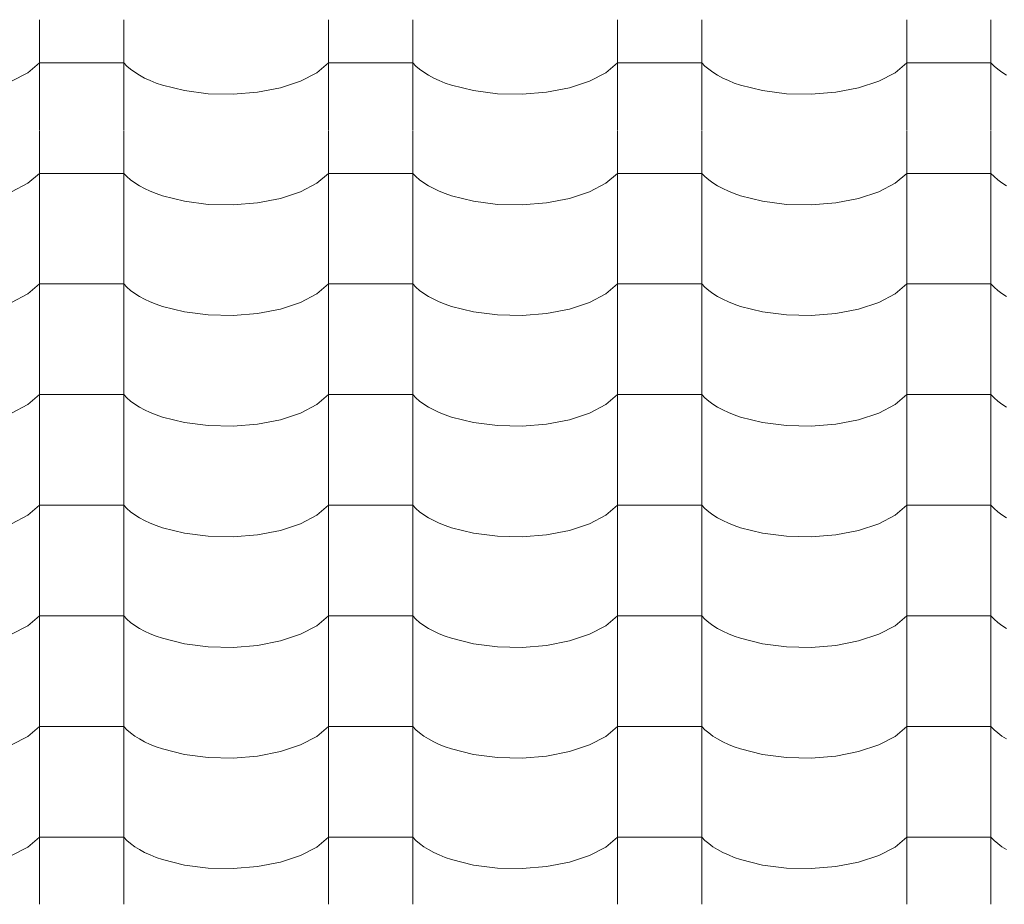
# Model space of a CAD drawing. Header units: millimetres. Extents: x -36478 to 31050, y -14815 to 11827.
# Tile 304 of 656: x -13773 to -13211, y 7967 to 8472. Entities that reach past the tile are written whole.
import ezdxf

# ---------------------------------------------------------------- set-up
doc = ezdxf.new("R2010")
doc.units = ezdxf.units.MM
doc.header["$MEASUREMENT"] = 0
doc.layers.add('Nové_Výplně - Povrchové', color=7, linetype='Continuous')

# ---------------------------------------------------------------- blocks, each defined once
blk = doc.blocks.new('*X13')
at = {"layer": 'Nové_Výplně - Povrchové', "color": 21, "linetype": 'Continuous', "lineweight": 20, "true_color": 0xffaaaa}
for p, q in [((-13761.72, 8471.93), (-13761.72, 8409.05)), ((-13713.69, 8471.93), (-13713.69, 8409.05)), ((-13596.72, 8471.93), (-13596.72, 8409.05)), ((-13548.69, 8471.93), (-13548.69, 8409.05)), ((-13431.72, 8471.93), (-13431.72, 8409.05)), ((-13383.69, 8471.93), (-13383.69, 8409.05)), ((-13266.72, 8471.93), (-13266.72, 8409.05)), ((-13218.69, 8471.93), (-13218.69, 8409.05)), ((-13768.39, 8441.71), (-13761.72, 8447.4)), ((-13737.71, 8447.4), (-13761.72, 8447.4)), ((-13713.69, 8447.4), (-13737.71, 8447.4)), ((-13713.69, 8447.4), (-13711.86, 8445.5)), ((-13711.86, 8445.5), (-13709.74, 8443.67)), ((-13709.74, 8443.67), (-13707.34, 8441.92)), ((-13603.39, 8441.71), (-13596.72, 8447.4)), ((-13572.71, 8447.4), (-13596.72, 8447.4)), ((-13548.69, 8447.4), (-13572.71, 8447.4)), ((-13548.69, 8447.4), (-13546.86, 8445.5)), ((-13546.86, 8445.5), (-13544.74, 8443.67)), ((-13544.74, 8443.67), (-13542.34, 8441.92)), ((-13438.39, 8441.71), (-13431.72, 8447.4)), ((-13407.71, 8447.4), (-13431.72, 8447.4)), ((-13383.69, 8447.4), (-13407.71, 8447.4)), ((-13383.69, 8447.4), (-13381.86, 8445.5)), ((-13381.86, 8445.5), (-13379.74, 8443.67)), ((-13379.74, 8443.67), (-13377.34, 8441.92)), ((-13273.39, 8441.71), (-13266.72, 8447.4)), ((-13242.71, 8447.4), (-13266.72, 8447.4)), ((-13218.69, 8447.4), (-13242.71, 8447.4)), ((-13218.69, 8447.4), (-13216.86, 8445.5)), ((-13216.86, 8445.5), (-13214.74, 8443.67)), ((-13214.74, 8443.67), (-13212.34, 8441.92)), ((-13777.7, 8436.84), (-13768.39, 8441.71)), ((-13707.34, 8441.92), (-13704.65, 8440.25)), ((-13704.65, 8440.25), (-13701.71, 8438.67)), ((-13701.71, 8438.67), (-13698.53, 8437.19)), ((-13698.53, 8437.19), (-13695.12, 8435.82)), ((-13624.18, 8433.05), (-13612.7, 8436.84)), ((-13612.7, 8436.84), (-13603.39, 8441.71)), ((-13542.34, 8441.92), (-13539.65, 8440.25)), ((-13539.65, 8440.25), (-13536.71, 8438.67)), ((-13536.71, 8438.67), (-13533.53, 8437.19)), ((-13533.53, 8437.19), (-13530.12, 8435.82)), ((-13459.18, 8433.05), (-13447.7, 8436.84)), ((-13447.7, 8436.84), (-13438.39, 8441.71)), ((-13377.34, 8441.92), (-13374.65, 8440.25)), ((-13374.65, 8440.25), (-13371.71, 8438.67)), ((-13371.71, 8438.67), (-13368.53, 8437.19)), ((-13368.53, 8437.19), (-13365.12, 8435.82)), ((-13294.18, 8433.05), (-13282.7, 8436.84)), ((-13282.7, 8436.84), (-13273.39, 8441.71)), ((-13212.34, 8441.92), (-13209.65, 8440.25)), ((-13695.12, 8435.82), (-13691.5, 8434.57)), ((-13691.5, 8434.57), (-13679.05, 8431.46)), ((-13679.05, 8431.46), (-13665.39, 8429.71)), ((-13637.24, 8430.52), (-13624.18, 8433.05)), ((-13530.12, 8435.82), (-13526.5, 8434.57)), ((-13526.5, 8434.57), (-13514.05, 8431.46)), ((-13514.05, 8431.46), (-13500.39, 8429.71)), ((-13472.24, 8430.52), (-13459.18, 8433.05)), ((-13365.12, 8435.82), (-13361.5, 8434.57)), ((-13361.5, 8434.57), (-13349.05, 8431.46)), ((-13349.05, 8431.46), (-13335.39, 8429.71)), ((-13307.24, 8430.52), (-13294.18, 8433.05)), ((-13665.39, 8429.71), (-13651.21, 8429.39)), ((-13651.21, 8429.39), (-13637.24, 8430.52)), ((-13500.39, 8429.71), (-13486.21, 8429.39)), ((-13486.21, 8429.39), (-13472.24, 8430.52)), ((-13335.39, 8429.71), (-13321.21, 8429.39)), ((-13321.21, 8429.39), (-13307.24, 8430.52)), ((-13761.72, 8408.82), (-13761.72, 8345.95)), ((-13713.69, 8408.82), (-13713.69, 8345.95)), ((-13596.72, 8408.82), (-13596.72, 8345.95)), ((-13548.69, 8408.82), (-13548.69, 8345.95)), ((-13431.72, 8408.82), (-13431.72, 8345.95)), ((-13383.69, 8408.82), (-13383.69, 8345.95)), ((-13266.72, 8408.82), (-13266.72, 8345.95)), ((-13218.69, 8408.82), (-13218.69, 8345.95)), ((-13768.39, 8378.6), (-13761.72, 8384.29)), ((-13737.71, 8384.29), (-13761.72, 8384.29)), ((-13713.69, 8384.29), (-13737.71, 8384.29)), ((-13713.69, 8384.29), (-13711.86, 8382.4)), ((-13711.86, 8382.4), (-13709.74, 8380.57)), ((-13709.74, 8380.57), (-13707.34, 8378.81)), ((-13603.39, 8378.6), (-13596.72, 8384.29)), ((-13572.71, 8384.29), (-13596.72, 8384.29)), ((-13548.69, 8384.29), (-13572.71, 8384.29)), ((-13548.69, 8384.29), (-13546.86, 8382.4)), ((-13546.86, 8382.4), (-13544.74, 8380.57)), ((-13544.74, 8380.57), (-13542.34, 8378.81)), ((-13438.39, 8378.6), (-13431.72, 8384.29)), ((-13407.71, 8384.29), (-13431.72, 8384.29)), ((-13383.69, 8384.29), (-13407.71, 8384.29)), ((-13383.69, 8384.29), (-13381.86, 8382.4)), ((-13381.86, 8382.4), (-13379.74, 8380.57)), ((-13379.74, 8380.57), (-13377.34, 8378.81)), ((-13273.39, 8378.6), (-13266.72, 8384.29)), ((-13242.71, 8384.29), (-13266.72, 8384.29)), ((-13218.69, 8384.29), (-13242.71, 8384.29)), ((-13218.69, 8384.29), (-13216.86, 8382.4)), ((-13216.86, 8382.4), (-13214.74, 8380.57)), ((-13214.74, 8380.57), (-13212.34, 8378.81)), ((-13777.7, 8373.74), (-13768.39, 8378.6)), ((-13707.34, 8378.81), (-13704.65, 8377.14)), ((-13704.65, 8377.14), (-13701.71, 8375.56)), ((-13701.71, 8375.56), (-13698.53, 8374.08)), ((-13612.7, 8373.74), (-13603.39, 8378.6)), ((-13542.34, 8378.81), (-13539.65, 8377.14)), ((-13539.65, 8377.14), (-13536.71, 8375.56)), ((-13536.71, 8375.56), (-13533.53, 8374.08)), ((-13447.7, 8373.74), (-13438.39, 8378.6)), ((-13377.34, 8378.81), (-13374.65, 8377.14)), ((-13374.65, 8377.14), (-13371.71, 8375.56)), ((-13371.71, 8375.56), (-13368.53, 8374.08)), ((-13282.7, 8373.74), (-13273.39, 8378.6)), ((-13212.34, 8378.81), (-13209.65, 8377.14)), ((-13698.53, 8374.08), (-13695.12, 8372.71)), ((-13695.12, 8372.71), (-13691.5, 8371.46)), ((-13691.5, 8371.46), (-13679.05, 8368.36)), ((-13637.24, 8367.42), (-13624.18, 8369.94)), ((-13624.18, 8369.94), (-13612.7, 8373.74)), ((-13533.53, 8374.08), (-13530.12, 8372.71)), ((-13530.12, 8372.71), (-13526.5, 8371.46)), ((-13526.5, 8371.46), (-13514.05, 8368.36)), ((-13472.24, 8367.42), (-13459.18, 8369.94)), ((-13459.18, 8369.94), (-13447.7, 8373.74)), ((-13368.53, 8374.08), (-13365.12, 8372.71)), ((-13365.12, 8372.71), (-13361.5, 8371.46)), ((-13361.5, 8371.46), (-13349.05, 8368.36)), ((-13307.24, 8367.42), (-13294.18, 8369.94)), ((-13294.18, 8369.94), (-13282.7, 8373.74)), ((-13679.05, 8368.36), (-13665.39, 8366.6)), ((-13665.39, 8366.6), (-13651.21, 8366.28)), ((-13651.21, 8366.28), (-13637.24, 8367.42)), ((-13514.05, 8368.36), (-13500.39, 8366.6)), ((-13500.39, 8366.6), (-13486.21, 8366.28)), ((-13486.21, 8366.28), (-13472.24, 8367.42)), ((-13349.05, 8368.36), (-13335.39, 8366.6)), ((-13335.39, 8366.6), (-13321.21, 8366.28)), ((-13321.21, 8366.28), (-13307.24, 8367.42)), ((-13761.72, 8345.72), (-13761.72, 8282.84)), ((-13713.69, 8345.72), (-13713.69, 8282.84)), ((-13596.72, 8345.72), (-13596.72, 8282.84)), ((-13548.69, 8345.72), (-13548.69, 8282.84)), ((-13431.72, 8345.72), (-13431.72, 8282.84)), ((-13383.69, 8345.72), (-13383.69, 8282.84)), ((-13266.72, 8345.72), (-13266.72, 8282.84)), ((-13218.69, 8345.72), (-13218.69, 8282.84)), ((-13768.39, 8315.5), (-13761.72, 8321.19)), ((-13737.71, 8321.19), (-13761.72, 8321.19)), ((-13713.69, 8321.19), (-13737.71, 8321.19)), ((-13713.69, 8321.19), (-13711.86, 8319.29)), ((-13711.86, 8319.29), (-13709.74, 8317.46)), ((-13603.39, 8315.5), (-13596.72, 8321.19)), ((-13572.71, 8321.19), (-13596.72, 8321.19)), ((-13548.69, 8321.19), (-13572.71, 8321.19)), ((-13548.69, 8321.19), (-13546.86, 8319.29)), ((-13546.86, 8319.29), (-13544.74, 8317.46)), ((-13438.39, 8315.5), (-13431.72, 8321.19)), ((-13407.71, 8321.19), (-13431.72, 8321.19)), ((-13383.69, 8321.19), (-13407.71, 8321.19)), ((-13383.69, 8321.19), (-13381.86, 8319.29)), ((-13381.86, 8319.29), (-13379.74, 8317.46)), ((-13273.39, 8315.5), (-13266.72, 8321.19)), ((-13242.71, 8321.19), (-13266.72, 8321.19)), ((-13218.69, 8321.19), (-13242.71, 8321.19)), ((-13218.69, 8321.19), (-13216.86, 8319.29)), ((-13216.86, 8319.29), (-13214.74, 8317.46)), ((-13777.7, 8310.63), (-13768.39, 8315.5)), ((-13709.74, 8317.46), (-13707.34, 8315.71)), ((-13707.34, 8315.71), (-13704.65, 8314.04)), ((-13704.65, 8314.04), (-13701.71, 8312.46)), ((-13612.7, 8310.63), (-13603.39, 8315.5)), ((-13544.74, 8317.46), (-13542.34, 8315.71)), ((-13542.34, 8315.71), (-13539.65, 8314.04)), ((-13539.65, 8314.04), (-13536.71, 8312.46)), ((-13447.7, 8310.63), (-13438.39, 8315.5)), ((-13379.74, 8317.46), (-13377.34, 8315.71)), ((-13377.34, 8315.71), (-13374.65, 8314.04)), ((-13374.65, 8314.04), (-13371.71, 8312.46)), ((-13282.7, 8310.63), (-13273.39, 8315.5)), ((-13214.74, 8317.46), (-13212.34, 8315.71)), ((-13212.34, 8315.71), (-13209.65, 8314.04)), ((-13701.71, 8312.46), (-13698.53, 8310.98)), ((-13698.53, 8310.98), (-13695.12, 8309.61)), ((-13695.12, 8309.61), (-13691.5, 8308.36)), ((-13691.5, 8308.36), (-13679.05, 8305.25)), ((-13624.18, 8306.84), (-13612.7, 8310.63)), ((-13536.71, 8312.46), (-13533.53, 8310.98)), ((-13533.53, 8310.98), (-13530.12, 8309.61)), ((-13530.12, 8309.61), (-13526.5, 8308.36)), ((-13526.5, 8308.36), (-13514.05, 8305.25)), ((-13459.18, 8306.84), (-13447.7, 8310.63)), ((-13371.71, 8312.46), (-13368.53, 8310.98)), ((-13368.53, 8310.98), (-13365.12, 8309.61)), ((-13365.12, 8309.61), (-13361.5, 8308.36)), ((-13361.5, 8308.36), (-13349.05, 8305.25)), ((-13294.18, 8306.84), (-13282.7, 8310.63)), ((-13679.05, 8305.25), (-13665.39, 8303.5)), ((-13665.39, 8303.5), (-13651.21, 8303.18)), ((-13651.21, 8303.18), (-13637.24, 8304.31)), ((-13637.24, 8304.31), (-13624.18, 8306.84)), ((-13514.05, 8305.25), (-13500.39, 8303.5)), ((-13500.39, 8303.5), (-13486.21, 8303.18)), ((-13486.21, 8303.18), (-13472.24, 8304.31)), ((-13472.24, 8304.31), (-13459.18, 8306.84)), ((-13349.05, 8305.25), (-13335.39, 8303.5)), ((-13335.39, 8303.5), (-13321.21, 8303.18)), ((-13321.21, 8303.18), (-13307.24, 8304.31)), ((-13307.24, 8304.31), (-13294.18, 8306.84)), ((-13761.72, 8282.61), (-13761.72, 8219.74)), ((-13713.69, 8282.61), (-13713.69, 8219.74)), ((-13596.72, 8282.61), (-13596.72, 8219.74)), ((-13548.69, 8282.61), (-13548.69, 8219.74)), ((-13431.72, 8282.61), (-13431.72, 8219.74)), ((-13383.69, 8282.61), (-13383.69, 8219.74)), ((-13266.72, 8282.61), (-13266.72, 8219.74)), ((-13218.69, 8282.61), (-13218.69, 8219.74)), ((-13768.39, 8252.39), (-13761.72, 8258.08)), ((-13737.71, 8258.08), (-13761.72, 8258.08)), ((-13713.69, 8258.08), (-13737.71, 8258.08)), ((-13713.69, 8258.08), (-13711.86, 8256.19)), ((-13603.39, 8252.39), (-13596.72, 8258.08)), ((-13572.71, 8258.08), (-13596.72, 8258.08)), ((-13548.69, 8258.08), (-13572.71, 8258.08)), ((-13548.69, 8258.08), (-13546.86, 8256.19)), ((-13438.39, 8252.39), (-13431.72, 8258.08)), ((-13407.71, 8258.08), (-13431.72, 8258.08)), ((-13383.69, 8258.08), (-13407.71, 8258.08)), ((-13383.69, 8258.08), (-13381.86, 8256.19)), ((-13273.39, 8252.39), (-13266.72, 8258.08)), ((-13242.71, 8258.08), (-13266.72, 8258.08)), ((-13218.69, 8258.08), (-13242.71, 8258.08)), ((-13218.69, 8258.08), (-13216.86, 8256.19)), ((-13777.7, 8247.53), (-13768.39, 8252.39)), ((-13711.86, 8256.19), (-13709.74, 8254.36)), ((-13709.74, 8254.36), (-13707.34, 8252.6)), ((-13707.34, 8252.6), (-13704.65, 8250.93)), ((-13704.65, 8250.93), (-13701.71, 8249.35)), ((-13612.7, 8247.53), (-13603.39, 8252.39)), ((-13546.86, 8256.19), (-13544.74, 8254.36)), ((-13544.74, 8254.36), (-13542.34, 8252.6)), ((-13542.34, 8252.6), (-13539.65, 8250.93)), ((-13539.65, 8250.93), (-13536.71, 8249.35)), ((-13447.7, 8247.53), (-13438.39, 8252.39)), ((-13381.86, 8256.19), (-13379.74, 8254.36)), ((-13379.74, 8254.36), (-13377.34, 8252.6)), ((-13377.34, 8252.6), (-13374.65, 8250.93)), ((-13374.65, 8250.93), (-13371.71, 8249.35)), ((-13282.7, 8247.53), (-13273.39, 8252.39)), ((-13216.86, 8256.19), (-13214.74, 8254.36)), ((-13214.74, 8254.36), (-13212.34, 8252.6)), ((-13212.34, 8252.6), (-13209.65, 8250.93)), ((-13701.71, 8249.35), (-13698.53, 8247.88)), ((-13698.53, 8247.88), (-13695.12, 8246.51)), ((-13695.12, 8246.51), (-13691.5, 8245.25)), ((-13624.18, 8243.73), (-13612.7, 8247.53)), ((-13536.71, 8249.35), (-13533.53, 8247.88)), ((-13533.53, 8247.88), (-13530.12, 8246.51)), ((-13530.12, 8246.51), (-13526.5, 8245.25)), ((-13459.18, 8243.73), (-13447.7, 8247.53)), ((-13371.71, 8249.35), (-13368.53, 8247.88)), ((-13368.53, 8247.88), (-13365.12, 8246.51)), ((-13365.12, 8246.51), (-13361.5, 8245.25)), ((-13294.18, 8243.73), (-13282.7, 8247.53)), ((-13691.5, 8245.25), (-13679.05, 8242.15)), ((-13679.05, 8242.15), (-13665.39, 8240.39)), ((-13665.39, 8240.39), (-13651.21, 8240.07)), ((-13651.21, 8240.07), (-13637.24, 8241.21)), ((-13637.24, 8241.21), (-13624.18, 8243.73)), ((-13526.5, 8245.25), (-13514.05, 8242.15)), ((-13514.05, 8242.15), (-13500.39, 8240.39)), ((-13500.39, 8240.39), (-13486.21, 8240.07)), ((-13486.21, 8240.07), (-13472.24, 8241.21)), ((-13472.24, 8241.21), (-13459.18, 8243.73)), ((-13361.5, 8245.25), (-13349.05, 8242.15)), ((-13349.05, 8242.15), (-13335.39, 8240.39)), ((-13335.39, 8240.39), (-13321.21, 8240.07)), ((-13321.21, 8240.07), (-13307.24, 8241.21)), ((-13307.24, 8241.21), (-13294.18, 8243.73)), ((-13761.72, 8219.51), (-13761.72, 8156.63)), ((-13713.69, 8219.51), (-13713.69, 8156.63)), ((-13596.72, 8219.51), (-13596.72, 8156.63)), ((-13548.69, 8219.51), (-13548.69, 8156.63)), ((-13431.72, 8219.51), (-13431.72, 8156.63)), ((-13383.69, 8219.51), (-13383.69, 8156.63)), ((-13266.72, 8219.51), (-13266.72, 8156.63)), ((-13218.69, 8219.51), (-13218.69, 8156.63)), ((-13768.39, 8189.29), (-13761.72, 8194.98)), ((-13737.71, 8194.98), (-13761.72, 8194.98)), ((-13713.69, 8194.98), (-13737.71, 8194.98)), ((-13713.69, 8194.98), (-13711.86, 8193.08)), ((-13603.39, 8189.29), (-13596.72, 8194.98)), ((-13572.71, 8194.98), (-13596.72, 8194.98)), ((-13548.69, 8194.98), (-13572.71, 8194.98)), ((-13548.69, 8194.98), (-13546.86, 8193.08)), ((-13438.39, 8189.29), (-13431.72, 8194.98)), ((-13407.71, 8194.98), (-13431.72, 8194.98)), ((-13383.69, 8194.98), (-13407.71, 8194.98)), ((-13383.69, 8194.98), (-13381.86, 8193.08)), ((-13273.39, 8189.29), (-13266.72, 8194.98)), ((-13242.71, 8194.98), (-13266.72, 8194.98)), ((-13218.69, 8194.98), (-13242.71, 8194.98)), ((-13218.69, 8194.98), (-13216.86, 8193.08)), ((-13777.7, 8184.42), (-13768.39, 8189.29)), ((-13711.86, 8193.08), (-13709.74, 8191.25)), ((-13709.74, 8191.25), (-13707.34, 8189.5)), ((-13707.34, 8189.5), (-13704.65, 8187.83)), ((-13612.7, 8184.42), (-13603.39, 8189.29)), ((-13546.86, 8193.08), (-13544.74, 8191.25)), ((-13544.74, 8191.25), (-13542.34, 8189.5)), ((-13542.34, 8189.5), (-13539.65, 8187.83)), ((-13447.7, 8184.42), (-13438.39, 8189.29)), ((-13381.86, 8193.08), (-13379.74, 8191.25)), ((-13379.74, 8191.25), (-13377.34, 8189.5)), ((-13377.34, 8189.5), (-13374.65, 8187.83)), ((-13282.7, 8184.42), (-13273.39, 8189.29)), ((-13216.86, 8193.08), (-13214.74, 8191.25)), ((-13214.74, 8191.25), (-13212.34, 8189.5)), ((-13212.34, 8189.5), (-13209.65, 8187.83)), ((-13704.65, 8187.83), (-13701.71, 8186.25)), ((-13701.71, 8186.25), (-13698.53, 8184.77)), ((-13698.53, 8184.77), (-13695.12, 8183.4)), ((-13624.18, 8180.63), (-13612.7, 8184.42)), ((-13539.65, 8187.83), (-13536.71, 8186.25)), ((-13536.71, 8186.25), (-13533.53, 8184.77)), ((-13533.53, 8184.77), (-13530.12, 8183.4)), ((-13459.18, 8180.63), (-13447.7, 8184.42)), ((-13374.65, 8187.83), (-13371.71, 8186.25)), ((-13371.71, 8186.25), (-13368.53, 8184.77)), ((-13368.53, 8184.77), (-13365.12, 8183.4)), ((-13294.18, 8180.63), (-13282.7, 8184.42)), ((-13695.12, 8183.4), (-13691.5, 8182.15)), ((-13691.5, 8182.15), (-13679.05, 8179.04)), ((-13679.05, 8179.04), (-13665.39, 8177.29)), ((-13651.21, 8176.97), (-13637.24, 8178.1)), ((-13637.24, 8178.1), (-13624.18, 8180.63)), ((-13530.12, 8183.4), (-13526.5, 8182.15)), ((-13526.5, 8182.15), (-13514.05, 8179.04)), ((-13514.05, 8179.04), (-13500.39, 8177.29)), ((-13486.21, 8176.97), (-13472.24, 8178.1)), ((-13472.24, 8178.1), (-13459.18, 8180.63)), ((-13365.12, 8183.4), (-13361.5, 8182.15)), ((-13361.5, 8182.15), (-13349.05, 8179.04)), ((-13349.05, 8179.04), (-13335.39, 8177.29)), ((-13321.21, 8176.97), (-13307.24, 8178.1)), ((-13307.24, 8178.1), (-13294.18, 8180.63)), ((-13665.39, 8177.29), (-13651.21, 8176.97)), ((-13500.39, 8177.29), (-13486.21, 8176.97)), ((-13335.39, 8177.29), (-13321.21, 8176.97)), ((-13761.72, 8156.41), (-13761.72, 8093.53)), ((-13713.69, 8156.41), (-13713.69, 8093.53)), ((-13596.72, 8156.41), (-13596.72, 8093.53)), ((-13548.69, 8156.41), (-13548.69, 8093.53)), ((-13431.72, 8156.41), (-13431.72, 8093.53)), ((-13383.69, 8156.41), (-13383.69, 8093.53)), ((-13266.72, 8156.41), (-13266.72, 8093.53)), ((-13218.69, 8156.41), (-13218.69, 8093.53)), ((-13768.39, 8126.18), (-13761.72, 8131.87)), ((-13737.71, 8131.87), (-13761.72, 8131.87)), ((-13713.69, 8131.87), (-13737.71, 8131.87)), ((-13713.69, 8131.87), (-13711.86, 8129.98)), ((-13711.86, 8129.98), (-13709.74, 8128.15)), ((-13709.74, 8128.15), (-13707.34, 8126.39)), ((-13603.39, 8126.18), (-13596.72, 8131.87)), ((-13572.71, 8131.87), (-13596.72, 8131.87)), ((-13548.69, 8131.87), (-13572.71, 8131.87)), ((-13548.69, 8131.87), (-13546.86, 8129.98)), ((-13546.86, 8129.98), (-13544.74, 8128.15)), ((-13544.74, 8128.15), (-13542.34, 8126.39)), ((-13438.39, 8126.18), (-13431.72, 8131.87)), ((-13407.71, 8131.87), (-13431.72, 8131.87)), ((-13383.69, 8131.87), (-13407.71, 8131.87)), ((-13383.69, 8131.87), (-13381.86, 8129.98)), ((-13381.86, 8129.98), (-13379.74, 8128.15)), ((-13379.74, 8128.15), (-13377.34, 8126.39)), ((-13273.39, 8126.18), (-13266.72, 8131.87)), ((-13242.71, 8131.87), (-13266.72, 8131.87)), ((-13218.69, 8131.87), (-13242.71, 8131.87)), ((-13218.69, 8131.87), (-13216.86, 8129.98)), ((-13216.86, 8129.98), (-13214.74, 8128.15)), ((-13214.74, 8128.15), (-13212.34, 8126.39)), ((-13777.7, 8121.32), (-13768.39, 8126.18)), ((-13707.34, 8126.39), (-13704.65, 8124.72)), ((-13704.65, 8124.72), (-13701.71, 8123.14)), ((-13701.71, 8123.14), (-13698.53, 8121.67)), ((-13698.53, 8121.67), (-13695.12, 8120.3)), ((-13612.7, 8121.32), (-13603.39, 8126.18)), ((-13542.34, 8126.39), (-13539.65, 8124.72)), ((-13539.65, 8124.72), (-13536.71, 8123.14)), ((-13536.71, 8123.14), (-13533.53, 8121.67)), ((-13533.53, 8121.67), (-13530.12, 8120.3)), ((-13447.7, 8121.32), (-13438.39, 8126.18)), ((-13377.34, 8126.39), (-13374.65, 8124.72)), ((-13374.65, 8124.72), (-13371.71, 8123.14)), ((-13371.71, 8123.14), (-13368.53, 8121.67)), ((-13368.53, 8121.67), (-13365.12, 8120.3)), ((-13282.7, 8121.32), (-13273.39, 8126.18)), ((-13212.34, 8126.39), (-13209.65, 8124.72)), ((-13695.12, 8120.3), (-13691.5, 8119.04)), ((-13691.5, 8119.04), (-13679.05, 8115.94)), ((-13637.24, 8115), (-13624.18, 8117.53)), ((-13624.18, 8117.53), (-13612.7, 8121.32)), ((-13530.12, 8120.3), (-13526.5, 8119.04)), ((-13526.5, 8119.04), (-13514.05, 8115.94)), ((-13472.24, 8115), (-13459.18, 8117.53)), ((-13459.18, 8117.53), (-13447.7, 8121.32)), ((-13365.12, 8120.3), (-13361.5, 8119.04)), ((-13361.5, 8119.04), (-13349.05, 8115.94)), ((-13307.24, 8115), (-13294.18, 8117.53)), ((-13294.18, 8117.53), (-13282.7, 8121.32)), ((-13679.05, 8115.94), (-13665.39, 8114.18)), ((-13665.39, 8114.18), (-13651.21, 8113.86)), ((-13651.21, 8113.86), (-13637.24, 8115)), ((-13514.05, 8115.94), (-13500.39, 8114.18)), ((-13500.39, 8114.18), (-13486.21, 8113.86)), ((-13486.21, 8113.86), (-13472.24, 8115)), ((-13349.05, 8115.94), (-13335.39, 8114.18)), ((-13335.39, 8114.18), (-13321.21, 8113.86)), ((-13321.21, 8113.86), (-13307.24, 8115)), ((-13761.72, 8093.3), (-13761.72, 8030.42)), ((-13713.69, 8093.3), (-13713.69, 8030.42)), ((-13596.72, 8093.3), (-13596.72, 8030.42)), ((-13548.69, 8093.3), (-13548.69, 8030.42)), ((-13431.72, 8093.3), (-13431.72, 8030.42)), ((-13383.69, 8093.3), (-13383.69, 8030.42)), ((-13266.72, 8093.3), (-13266.72, 8030.42)), ((-13218.69, 8093.3), (-13218.69, 8030.42)), ((-13768.39, 8063.08), (-13761.72, 8068.77)), ((-13737.71, 8068.77), (-13761.72, 8068.77)), ((-13713.69, 8068.77), (-13737.71, 8068.77)), ((-13713.69, 8068.77), (-13711.86, 8066.87)), ((-13711.86, 8066.87), (-13709.74, 8065.04)), ((-13603.39, 8063.08), (-13596.72, 8068.77)), ((-13572.71, 8068.77), (-13596.72, 8068.77)), ((-13548.69, 8068.77), (-13572.71, 8068.77)), ((-13548.69, 8068.77), (-13546.86, 8066.87)), ((-13546.86, 8066.87), (-13544.74, 8065.04)), ((-13438.39, 8063.08), (-13431.72, 8068.77)), ((-13407.71, 8068.77), (-13431.72, 8068.77)), ((-13383.69, 8068.77), (-13407.71, 8068.77)), ((-13383.69, 8068.77), (-13381.86, 8066.87)), ((-13381.86, 8066.87), (-13379.74, 8065.04)), ((-13273.39, 8063.08), (-13266.72, 8068.77)), ((-13242.71, 8068.77), (-13266.72, 8068.77)), ((-13218.69, 8068.77), (-13242.71, 8068.77)), ((-13218.69, 8068.77), (-13216.86, 8066.87)), ((-13216.86, 8066.87), (-13214.74, 8065.04)), ((-13777.7, 8058.21), (-13768.39, 8063.08)), ((-13709.74, 8065.04), (-13707.34, 8063.29)), ((-13707.34, 8063.29), (-13704.65, 8061.62)), ((-13704.65, 8061.62), (-13701.71, 8060.04)), ((-13701.71, 8060.04), (-13698.53, 8058.56)), ((-13612.7, 8058.21), (-13603.39, 8063.08)), ((-13544.74, 8065.04), (-13542.34, 8063.29)), ((-13542.34, 8063.29), (-13539.65, 8061.62)), ((-13539.65, 8061.62), (-13536.71, 8060.04)), ((-13536.71, 8060.04), (-13533.53, 8058.56)), ((-13447.7, 8058.21), (-13438.39, 8063.08)), ((-13379.74, 8065.04), (-13377.34, 8063.29)), ((-13377.34, 8063.29), (-13374.65, 8061.62)), ((-13374.65, 8061.62), (-13371.71, 8060.04)), ((-13371.71, 8060.04), (-13368.53, 8058.56)), ((-13282.7, 8058.21), (-13273.39, 8063.08)), ((-13214.74, 8065.04), (-13212.34, 8063.29)), ((-13212.34, 8063.29), (-13209.65, 8061.62)), ((-13698.53, 8058.56), (-13695.12, 8057.19)), ((-13695.12, 8057.19), (-13691.5, 8055.94)), ((-13691.5, 8055.94), (-13679.05, 8052.84)), ((-13637.24, 8051.89), (-13624.18, 8054.42)), ((-13624.18, 8054.42), (-13612.7, 8058.21)), ((-13533.53, 8058.56), (-13530.12, 8057.19)), ((-13530.12, 8057.19), (-13526.5, 8055.94)), ((-13526.5, 8055.94), (-13514.05, 8052.84)), ((-13472.24, 8051.89), (-13459.18, 8054.42)), ((-13459.18, 8054.42), (-13447.7, 8058.21)), ((-13368.53, 8058.56), (-13365.12, 8057.19)), ((-13365.12, 8057.19), (-13361.5, 8055.94)), ((-13361.5, 8055.94), (-13349.05, 8052.84)), ((-13307.24, 8051.89), (-13294.18, 8054.42)), ((-13294.18, 8054.42), (-13282.7, 8058.21)), ((-13679.05, 8052.84), (-13665.39, 8051.08)), ((-13665.39, 8051.08), (-13651.21, 8050.76)), ((-13651.21, 8050.76), (-13637.24, 8051.89)), ((-13514.05, 8052.84), (-13500.39, 8051.08)), ((-13500.39, 8051.08), (-13486.21, 8050.76)), ((-13486.21, 8050.76), (-13472.24, 8051.89)), ((-13349.05, 8052.84), (-13335.39, 8051.08)), ((-13335.39, 8051.08), (-13321.21, 8050.76)), ((-13321.21, 8050.76), (-13307.24, 8051.89)), ((-13761.72, 8030.2), (-13761.72, 7967.32)), ((-13713.69, 8030.2), (-13713.69, 7967.32)), ((-13596.72, 8030.2), (-13596.72, 7967.32)), ((-13548.69, 8030.2), (-13548.69, 7967.32)), ((-13431.72, 8030.2), (-13431.72, 7967.32)), ((-13383.69, 8030.2), (-13383.69, 7967.32)), ((-13266.72, 8030.2), (-13266.72, 7967.32)), ((-13218.69, 8030.2), (-13218.69, 7967.32)), ((-13768.39, 7999.97), (-13761.72, 8005.66)), ((-13737.71, 8005.66), (-13761.72, 8005.66)), ((-13713.69, 8005.66), (-13737.71, 8005.66)), ((-13713.69, 8005.66), (-13711.86, 8003.77)), ((-13711.86, 8003.77), (-13709.74, 8001.94)), ((-13603.39, 7999.97), (-13596.72, 8005.66)), ((-13572.71, 8005.66), (-13596.72, 8005.66)), ((-13548.69, 8005.66), (-13572.71, 8005.66)), ((-13548.69, 8005.66), (-13546.86, 8003.77)), ((-13546.86, 8003.77), (-13544.74, 8001.94)), ((-13438.39, 7999.97), (-13431.72, 8005.66)), ((-13407.71, 8005.66), (-13431.72, 8005.66)), ((-13383.69, 8005.66), (-13407.71, 8005.66)), ((-13383.69, 8005.66), (-13381.86, 8003.77)), ((-13381.86, 8003.77), (-13379.74, 8001.94)), ((-13273.39, 7999.97), (-13266.72, 8005.66)), ((-13242.71, 8005.66), (-13266.72, 8005.66)), ((-13218.69, 8005.66), (-13242.71, 8005.66)), ((-13218.69, 8005.66), (-13216.86, 8003.77)), ((-13216.86, 8003.77), (-13214.74, 8001.94)), ((-13777.7, 7995.11), (-13768.39, 7999.97)), ((-13709.74, 8001.94), (-13707.34, 8000.18)), ((-13707.34, 8000.18), (-13704.65, 7998.51)), ((-13704.65, 7998.51), (-13701.71, 7996.93)), ((-13612.7, 7995.11), (-13603.39, 7999.97)), ((-13544.74, 8001.94), (-13542.34, 8000.18)), ((-13542.34, 8000.18), (-13539.65, 7998.51)), ((-13539.65, 7998.51), (-13536.71, 7996.93)), ((-13447.7, 7995.11), (-13438.39, 7999.97)), ((-13379.74, 8001.94), (-13377.34, 8000.18)), ((-13377.34, 8000.18), (-13374.65, 7998.51)), ((-13374.65, 7998.51), (-13371.71, 7996.93)), ((-13282.7, 7995.11), (-13273.39, 7999.97)), ((-13214.74, 8001.94), (-13212.34, 8000.18)), ((-13212.34, 8000.18), (-13209.65, 7998.51)), ((-13701.71, 7996.93), (-13698.53, 7995.46)), ((-13698.53, 7995.46), (-13695.12, 7994.09)), ((-13695.12, 7994.09), (-13691.5, 7992.83)), ((-13691.5, 7992.83), (-13679.05, 7989.73)), ((-13624.18, 7991.32), (-13612.7, 7995.11)), ((-13536.71, 7996.93), (-13533.53, 7995.46)), ((-13533.53, 7995.46), (-13530.12, 7994.09)), ((-13530.12, 7994.09), (-13526.5, 7992.83)), ((-13526.5, 7992.83), (-13514.05, 7989.73)), ((-13459.18, 7991.32), (-13447.7, 7995.11)), ((-13371.71, 7996.93), (-13368.53, 7995.46)), ((-13368.53, 7995.46), (-13365.12, 7994.09)), ((-13365.12, 7994.09), (-13361.5, 7992.83)), ((-13361.5, 7992.83), (-13349.05, 7989.73)), ((-13294.18, 7991.32), (-13282.7, 7995.11)), ((-13679.05, 7989.73), (-13665.39, 7987.98)), ((-13665.39, 7987.98), (-13651.21, 7987.66)), ((-13651.21, 7987.66), (-13637.24, 7988.79)), ((-13637.24, 7988.79), (-13624.18, 7991.32)), ((-13514.05, 7989.73), (-13500.39, 7987.98)), ((-13500.39, 7987.98), (-13486.21, 7987.66)), ((-13486.21, 7987.66), (-13472.24, 7988.79)), ((-13472.24, 7988.79), (-13459.18, 7991.32)), ((-13349.05, 7989.73), (-13335.39, 7987.98)), ((-13335.39, 7987.98), (-13321.21, 7987.66)), ((-13321.21, 7987.66), (-13307.24, 7988.79)), ((-13307.24, 7988.79), (-13294.18, 7991.32))]:
    blk.add_line(p, q, dxfattribs=at)
blk = doc.blocks.new('výplň_6_1', base_point=(0, 0))
at = {"layer": 'Nové_Výplně - Povrchové', "color": 21, "linetype": 'Continuous', "lineweight": 20, "true_color": 0xffaaaa}
blk.add_blockref('*X13', (0, 0), dxfattribs=at)

msp = doc.modelspace()

# ---------------------------------------------------------------- block references
at = {"layer": 'Nové_Výplně - Povrchové', "color": 21, "linetype": 'Continuous', "lineweight": 20, "true_color": 0xffaaaa}
msp.add_blockref('výplň_6_1', (0, 0), dxfattribs=at)

doc.saveas('drawing.dxf')
